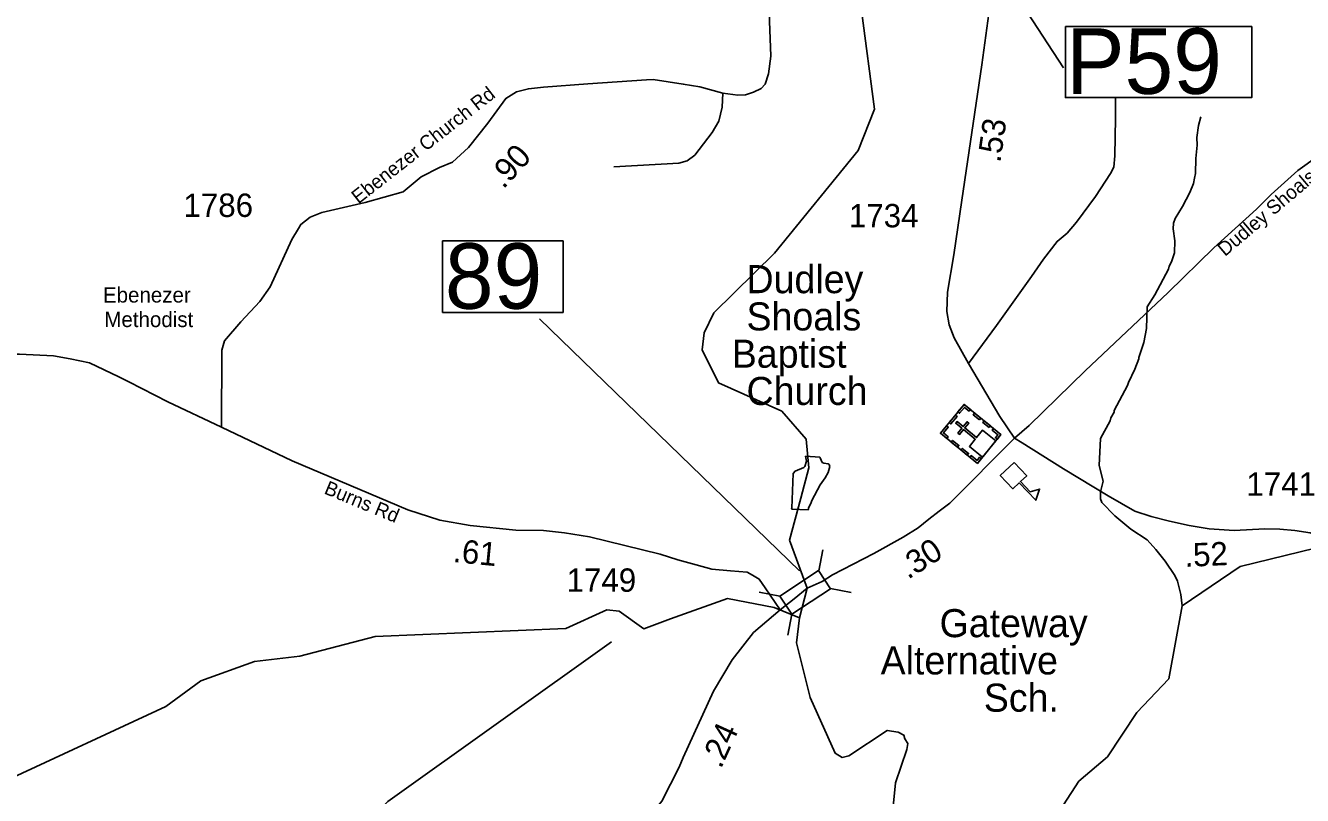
# Model space of a CAD drawing. Extents: x 1159738 to 1321356, y 736314 to 882035.
# Drawn here: x 1292948 to 1299773, y 776290 to 780405 of the extents above; entities that cross this region are included whole.
import ezdxf

# ---------------------------------------------------------------- set-up
doc = ezdxf.new("R2010")
doc.units = 0
for name, color, linetype in [('Exist Boundary Political Fire Districts Label', 7, 'Continuous'), ('Exist Cultural Church with Cemetary CELL', 7, 'Continuous'), ('Exist Cultural Church with Cemetary Label', 7, 'Continuous'), ('Exist Cultural Educational Facility Elementary CELL', 7, 'Continuous'), ('Exist Cultural Educational Facility Elementary Label', 7, 'Continuous'), ('Exist Hydrographic Creek Single Shore', 7, 'Continuous'), ('Exist Hydrographic Misc Water Feature', 7, 'Continuous'), ('Exist Road Non-System Type 51', 7, 'Continuous'), ('Exist Road Secondary Mileage Hundredths English Label', 7, 'Continuous'), ('Exist Road Secondary Structure Pipe Number Label', 7, 'Continuous'), ('Exist Road Secondary Structure Standard Bridge CELL', 7, 'Continuous'), ('Exist Road Secondary Structure Standard Bridge Number Label', 7, 'Continuous'), ('Exist Road Secondary Type 41 Attributed', 7, 'Continuous'), ('Exist Road Secondary Type 51 Attributed', 7, 'Continuous'), ('Exist Road Secondary Type 51 Label', 7, 'Continuous'), ('Exist Road Secondary Type 51 Number Label', 7, 'Continuous'), ('Exist Utilities Electrical Transmission Line', 7, 'Continuous')]:
    doc.layers.add(name, color=color, linetype=linetype)

msp = doc.modelspace()

# ---------------------------------------------------------------- linework, layer by layer
at = {"layer": 'Exist Cultural Church with Cemetary CELL'}
for points in [[(1297838.7, 778225.8), (1297964.7, 778380), (1298161.9, 778218.9), (1298035.9, 778064.7)], [(1297885.6, 778283.1), (1297918.4, 778323.3), (1297927.2, 778316.1), (1297894.4, 778275.9)], [(1297998.3, 778352.6), (1297991.1, 778343.8), (1297966.2, 778364.2), (1297940.5, 778332.8), (1297931.9, 778339.8), (1297964.7, 778380)], [(1298047.7, 778297.5), (1298014.1, 778324.9), (1298021.3, 778333.8), (1298054.9, 778306.4)], [(1297872.3, 778198.4), (1297879.4, 778207.2), (1297854.5, 778227.5), (1297880.2, 778258.9), (1297871.5, 778266), (1297838.7, 778225.8)], [(1298063.1, 778098.1), (1298134.1, 778185), (1298064, 778242.3), (1298031.9, 778203), (1297968.7, 778254.5), (1297989.6, 778280), (1297981.1, 778287), (1297960.2, 778261.5), (1297927.5, 778288.2), (1297920.2, 778279.2), (1297952.9, 778252.5), (1297931.9, 778226.8), (1297940.4, 778219.9), (1297961.4, 778245.5), (1298024.5, 778194), (1297993, 778155.4)], [(1298098.7, 778255.8), (1298065.1, 778283.2), (1298072.4, 778292), (1298105.9, 778264.6)], [(1298140.9, 778193.2), (1298132, 778200.5), (1298145.9, 778217.5), (1298114.6, 778243.1), (1298121.7, 778251.7), (1298161.9, 778218.9)], [(1297929.7, 778151.5), (1297896.1, 778178.9), (1297903.3, 778187.7), (1297936.9, 778160.3)], [(1297981.7, 778108.9), (1297948.2, 778136.3), (1297955.4, 778145.1), (1297988.9, 778117.7)], [(1298056.8, 778090.4), (1298047.9, 778097.6), (1298034, 778080.6), (1298002.7, 778106.1), (1297995.6, 778097.5), (1298035.8, 778064.7)]]:
    msp.add_lwpolyline(points, close=True, dxfattribs=at)
at = {"layer": 'Exist Cultural Educational Facility Elementary CELL'}
msp.add_lwpolyline([(1298232, 778069.8), (1298299.5, 777998.9), (1298266.2, 777967.1), (1298318, 777912.7), (1298368.7, 777927.6), (1298347.9, 777867.4), (1298259.2, 777960.5), (1298225.9, 777928.7), (1298158.4, 777999.7)], close=True, dxfattribs=at)
at = {"layer": 'Exist Hydrographic Creek Single Shore'}
for points in [[(1297031.4, 777654.4), (1297091.8, 777878.2), (1297134.4, 778040.8), (1297120.6, 778193.5), (1296990.6, 778343.9), (1296652.7, 778495.1), (1296564.6, 778670.8), (1296574.7, 778762.5), (1296627.7, 778869.8), (1296951.7, 779188.2), (1297398.7, 779737.3), (1297486.6, 779958.8), (1297415.6, 780485.4), (1297442.8, 780655.6), (1297414.2, 780714.7), (1297205.6, 780801.5)], [(1297126.2, 777398.2), (1297031.4, 777654.4)], [(1297084.9, 777239.3), (1297126.2, 777398.2)], [(1297629.8, 776065.8), (1297598.6, 776193.2), (1297588.2, 776247.8), (1297598.7, 776356.2), (1297658.5, 776535.6), (1297663.6, 776567.6), (1297648.1, 776592.8), (1297642.8, 776611.8), (1297611.6, 776627.4), (1297554.5, 776637), (1297349.2, 776501.8), (1297312.8, 776492.2), (1297276.5, 776514.8), (1297141.4, 776813.8), (1297068.6, 777105.1), (1297084.9, 777239.3)]]:
    msp.add_lwpolyline(points, dxfattribs=at)
at = {"layer": 'Exist Hydrographic Misc Water Feature'}
for p, q in [((1297116.6, 778103.1), (1297194.6, 778097.6)), ((1297042.8, 777820.4), (1297131.8, 777815.7))]:
    msp.add_line(p, q, dxfattribs=at)
for points in [[(1299130.4, 777303.6), (1299122.8, 777364.4), (1299104.7, 777435), (1299091.6, 777465.4), (1299040.1, 777542), (1298989.6, 777604.5), (1298943, 777655.8), (1298856.7, 777712.4), (1298770.8, 777785), (1298700.8, 777855), (1298693.3, 777875.3), (1298694.4, 777913.3), (1298708, 777968.9), (1298686.4, 778053.5), (1298694.6, 778197.3), (1298745.4, 778291.8), (1298749.8, 778307.7), (1298766.7, 778339.2), (1298766.9, 778347.2), (1298838.9, 778481.1), (1298843.3, 778497), (1298877.3, 778568), (1298898.9, 778623.4), (1298899.1, 778631.4), (1298925.2, 778710.9), (1298939.6, 778786.2), (1298942.8, 778901.2), (1298985.1, 778966.5), (1299056.8, 779102.8), (1299061.2, 779118.7), (1299073.9, 779142.3), (1299089.3, 779189.9), (1299091.2, 779253.8), (1299082.6, 779318.2), (1299084.6, 779349.4), (1299092.3, 779373.4), (1299132.3, 779438.2), (1299171.5, 779512.2), (1299190.1, 779560.1), (1299195.6, 779590), (1299201.6, 779614.6), (1299203.8, 779694.6), (1299210, 779766.4), (1299209.1, 779806.5), (1299217, 779870.2), (1299230.3, 779917.9)], [(1298384.7, 775903.1), (1298414.7, 776112.7), (1298578.6, 776365.4), (1298731.7, 776496.9), (1298887.7, 776733.4), (1299058.7, 776913.8), (1299130.4, 777303.6), (1299439.7, 777513.4), (1300001.7, 777649.9), (1300111.7, 777723.1), (1300224.7, 777944.1), (1300481.7, 778605.3), (1300545.7, 778846.9), (1300560.7, 779096.1), (1300727.7, 779476.8), (1300925.7, 779745.3)], [(1297042.8, 777820.4), (1297043.4, 777826.1), (1297050.7, 778009.9), (1297061.1, 778023.6), (1297107.7, 778042.2), (1297113.9, 778048.1), (1297122.7, 778075.8), (1297116.6, 778103.1)], [(1297194.6, 778097.6), (1297195.2, 778093.7), (1297206.4, 778069.4), (1297214.3, 778065.1), (1297238.3, 778062.4), (1297244.2, 778058.2), (1297247.9, 778048.1), (1297238.9, 778016.4), (1297222.1, 777986.9), (1297195.1, 777949.7), (1297150.7, 777866.9), (1297146.2, 777851.1), (1297133.4, 777827.5), (1297133.2, 777819.5), (1297131.8, 777815.7)], [(1296395.7, 777233.2), (1296700.7, 777341.9), (1296949.7, 777294.3), (1297084.9, 777239.3)], [(1290323.6, 776140.6), (1290871.7, 776385.6), (1291185.6, 776618.9), (1291310.6, 776616.4), (1291873.6, 776470.5), (1292173.6, 776461.2), (1292629.7, 776327.3), (1292830.6, 776362.7), (1293698.6, 776765.4), (1293885.6, 776902.8), (1294171.7, 777005.4), (1294414.7, 777033.3), (1294817.7, 777140.1), (1295835.7, 777182), (1296054.7, 777282.7), (1296121.6, 777274.8), (1296252.6, 777180.3), (1296395.7, 777233.2)]]:
    msp.add_lwpolyline(points, dxfattribs=at)
at = {"layer": 'Exist Road Non-System Type 51'}
for points in [[(1296674.6, 780043.1), (1296671.6, 779968.3), (1296653.3, 779893.1), (1296618.8, 779834.2), (1296525.5, 779712.4), (1296484.9, 779681.9), (1296440.3, 779669.8), (1296093.3, 779649.5)], [(1298773.3, 780018.1), (1298774.5, 779909.2), (1298771, 779708.8), (1298765.2, 779647.4), (1298747.9, 779614.9), (1298666.8, 779492.1), (1298565, 779354.3), (1298515.3, 779295.7), (1298462, 779251.6), (1298389.1, 779155.5), (1298325.4, 779064), (1298138.1, 778802.6), (1297987.8, 778599.2)]]:
    msp.add_lwpolyline(points, dxfattribs=at)
at = {"layer": 'Exist Road Secondary Structure Pipe Number Label'}
msp.add_line((1297753.9, 781322.2), (1298495.5, 780178.8), dxfattribs=at)
msp.add_lwpolyline([(1298506.8, 780400), (1299502.2, 780400), (1299502.2, 780020.1), (1298506.8, 780020.1)], close=True, dxfattribs=at)
at = {"layer": 'Exist Road Secondary Structure Standard Bridge CELL'}
for p, q in [((1297187.8, 777490.9), (1297210.3, 777601.8)), ((1296869.9, 777376.9), (1296980.8, 777354.4)), ((1297250.3, 777396.6), (1297361.2, 777374.1)), ((1297022.3, 777147), (1297044.8, 777257.9))]:
    msp.add_line(p, q, dxfattribs=at)
msp.add_lwpolyline([(1296980.8, 777354.4), (1297187.5, 777491.4), (1297251.4, 777394.8), (1297044.8, 777257.9)], close=True, dxfattribs=at)
at = {"layer": 'Exist Road Secondary Structure Standard Bridge Number Label'}
msp.add_line((1297085, 777490), (1295695.3, 778838.2), dxfattribs=at)
msp.add_lwpolyline([(1295177.4, 779253.9), (1295821.5, 779253.9), (1295821.5, 778871.5), (1295177.4, 778871.5)], close=True, dxfattribs=at)
at = {"layer": 'Exist Road Secondary Type 41 Attributed'}
msp.add_lwpolyline([(1293995.7, 778258), (1293997.3, 778669.3), (1294012.1, 778719.7), (1294098.3, 778820.8), (1294200, 778929.4), (1294255.6, 779008.1), (1294371.5, 779260.7), (1294407.9, 779320), (1294419, 779342.1), (1294469.1, 779381.5), (1294531.5, 779405.9), (1294763.3, 779459.2), (1294967.6, 779515.6), (1295062.4, 779595.6), (1295160.1, 779645.9), (1295231.1, 779675.6), (1295316.1, 779752.9), (1295420, 779882.4), (1295514.8, 780015.8), (1295572.8, 780050.8), (1295636.5, 780067), (1295716.5, 780075.9), (1295953, 780092.8), (1296266.6, 780115.7), (1296303.4, 780116.5), (1296464.1, 780092.3), (1296551.6, 780077), (1296674.6, 780043.1), (1296755.8, 780033.4), (1296797.3, 780035.6), (1296838.9, 780048.7), (1296880.4, 780068.4), (1296902.2, 780092.5), (1296920.2, 780146.5), (1296931, 780240.9), (1296921.7, 780521.8)], dxfattribs=at)
at = {"layer": 'Exist Road Secondary Type 51 Attributed'}
for points in [[(1298233.6, 778198.7), (1298155, 778315.8), (1297987.8, 778599.2), (1297912.5, 778735.9), (1297885.9, 778805.4), (1297873.1, 778876.1), (1297875.5, 778979.2), (1297909.1, 779179.6), (1297953.6, 779471.6), (1298058.9, 780194.5), (1298150.9, 780863.4)], [(1301487, 780737.3), (1301432.3, 780703.1), (1301338.4, 780626.5), (1301185.2, 780485.9), (1301050.6, 780380.9), (1300960.3, 780326.9), (1300890.3, 780289.7), (1300847, 780264.2), (1300713.7, 780189.8), (1300296.9, 779960.1), (1300060.7, 779824.6), (1299931.3, 779760.2), (1299856.3, 779706.8), (1299749.3, 779631.1), (1299606.9, 779502.6), (1299528.2, 779423.8), (1299299.4, 779217.3), (1299054.7, 778978.9), (1298611.5, 778559.8), (1298312.1, 778267.9), (1298233.6, 778198.7)], [(1291294.7, 779055.5), (1291508, 778850.7), (1291640.2, 778727.1), (1291738.2, 778669.7), (1291853.6, 778625.3), (1291948.4, 778598.6), (1292013.8, 778584.8), (1292121.9, 778569.2), (1292227.1, 778570.6), (1292371.9, 778613.4), (1292423.9, 778628.1), (1292576.2, 778643.1), (1292727.2, 778649), (1292916.7, 778649), (1293097, 778638.9), (1293186.6, 778623.3), (1293291, 778601.8), (1293447.9, 778527.7), (1293501, 778500.5), (1293708.5, 778394.3), (1293995.7, 778258)], [(1293995.7, 778258), (1294373.4, 778077.8), (1294991.1, 777816.9), (1295163.3, 777761.3), (1295325.3, 777732), (1295568.1, 777708.3), (1295716.2, 777705.4), (1295828.7, 777693.5), (1295962, 777672.1), (1296340.4, 777579.8), (1296434, 777550), (1296532.9, 777522.8), (1296617, 777499.8), (1296716, 777490.3), (1296805.5, 777483.5), (1296834, 777467.2), (1296869.9, 777446.2), (1296902.4, 777398.7), (1296981.1, 777282)], [(1298233.6, 778198.7), (1297889.2, 777851.4), (1297832.4, 777809.9), (1297775.5, 777766.1), (1297718.7, 777720.2), (1297640, 777669.9), (1297482.7, 777582.4), (1297261.7, 777469.1), (1297206.2, 777434), (1297126.2, 777398.2)], [(1298233.6, 778198.7), (1298275.6, 778174.7), (1298496.5, 778035.1), (1298735.4, 777890.4), (1298877.6, 777809.8), (1298964.2, 777781.5), (1299063.3, 777755.1), (1299167.8, 777732), (1299274.1, 777714.8), (1299409.2, 777706.3), (1299572, 777715.7), (1299652.6, 777713.1), (1299733.1, 777705.4), (1299814.5, 777693.4), (1299885.3, 777666.2), (1299942, 777630.6), (1299995.3, 777599.9), (1300128, 777509.2), (1300262.3, 777438), (1300356.1, 777387.8), (1300477.4, 777340.9), (1300621.4, 777305.2), (1300757.4, 777277.6)], [(1297126.2, 777398.2), (1297057, 777340.4), (1296981.1, 777282)], [(1296981.1, 777282), (1296838.5, 777159.8), (1296725.2, 777015.3), (1296625.2, 776846.3), (1296463.7, 776492.4), (1296441.4, 776441.2), (1296349.1, 776258.8), (1296281.5, 776176.5)]]:
    msp.add_lwpolyline(points, dxfattribs=at)
at = {"layer": 'Exist Utilities Electrical Transmission Line'}
msp.add_lwpolyline([(1293695.3, 774869.9), (1294405.9, 775754), (1294885.6, 776257.3), (1296079.8, 777111)], dxfattribs=at)

# ---------------------------------------------------------------- texts
at = {"layer": 'Exist Boundary Political Fire Districts Label'}
for s, p in [('Ebenezer ', (1293362.1, 778924.4)), ('Methodist', (1293369.4, 778793.2))]:
    msp.add_text(s, height=82.02, dxfattribs=at).set_placement(p)
at = {"layer": 'Exist Cultural Church with Cemetary Label'}
for s, p in [('Dudley', (1296801.9, 778974.5)), ('Shoals', (1296801.9, 778775.3)), ('Baptist', (1296723.1, 778576.1)), ('Church', (1296801.9, 778376.9))]:
    msp.add_text(s, height=150, dxfattribs=at).set_placement(p)
at = {"layer": 'Exist Cultural Educational Facility Elementary Label'}
for s, p in [('Gateway', (1297833.8, 777135.7)), ('Alternative', (1297518.7, 776936.5)), ('Sch.', (1298070.1, 776737.3))]:
    msp.add_text(s, height=150, dxfattribs=at).set_placement(p)
at = {"layer": 'Exist Road Secondary Mileage Hundredths English Label'}
for s, rotation, p in [('.53', 81.70991, (1298158.4, 779668.9)), ('.90', 47.60402, (1295502.4, 779527.1)), ('.61', 354.4239, (1295230, 777537.8)), ('.30', 32.59181, (1297665, 777441.9)), ('.52', 2.58006, (1299145.1, 777510.9)), ('.24', 65.47463, (1296665, 776428.3))]:
    msp.add_text(s, height=125, rotation=rotation, dxfattribs=at).set_placement(p)
at = {"layer": 'Exist Road Secondary Structure Pipe Number Label'}
msp.add_text('P59', height=350, dxfattribs=at).set_placement((1298510.1, 780039.9))
at = {"layer": 'Exist Road Secondary Structure Standard Bridge Number Label'}
msp.add_text('89', height=350, dxfattribs=at).set_placement((1295189.9, 778891.3))
at = {"layer": 'Exist Road Secondary Type 51 Label'}
for s, rotation, p in [('Ebenezer Church Rd', 38.00791, (1294727.4, 779448.5)), ('Dudley Shoals Rd', 40.19399, (1299358.9, 779167.8)), ('Burns Rd', 337.55254, (1294539.4, 777904.9))]:
    msp.add_text(s, height=75, rotation=rotation, dxfattribs=at).set_placement(p)
at = {"layer": 'Exist Road Secondary Type 51 Number Label'}
for s, p in [('1786', (1293792.5, 779382)), ('1734', (1297349.2, 779326.3)), ('1741', (1299473.5, 777891.6)), ('1749', (1295840.3, 777378.2))]:
    msp.add_text(s, height=125, dxfattribs=at).set_placement(p)

doc.saveas('drawing.dxf')
